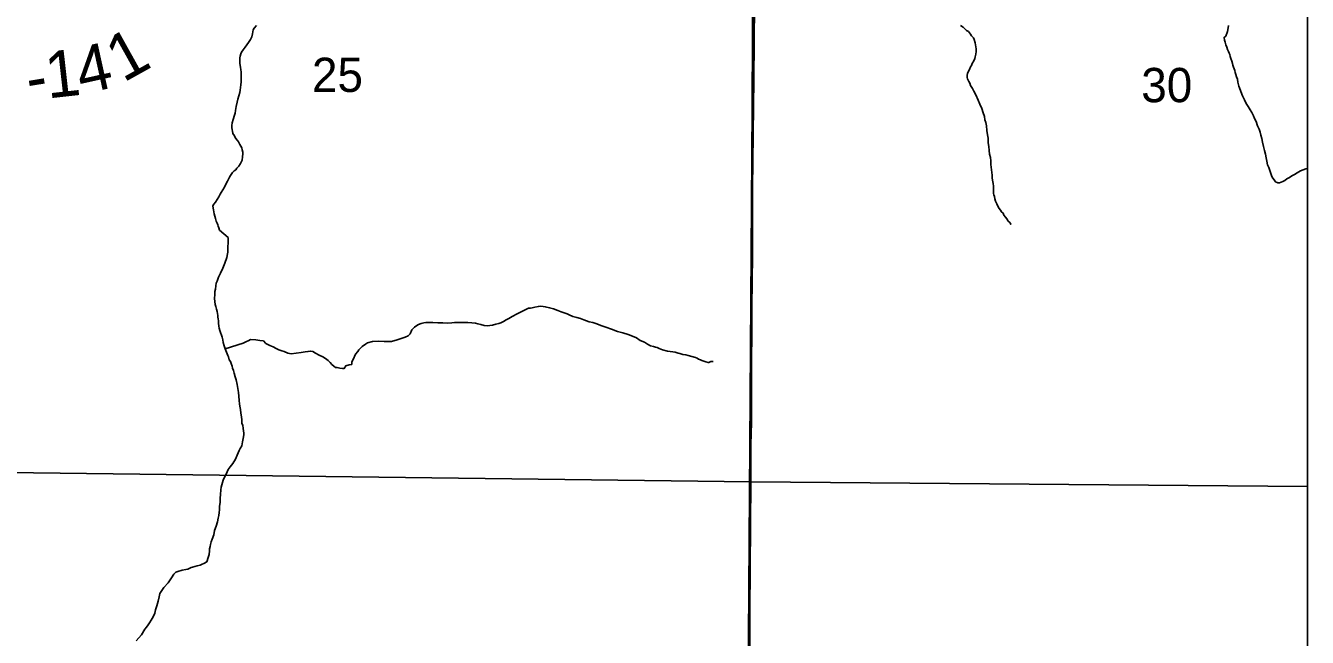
# Model space of a CAD drawing. Extents: x -17 to 88, y -5 to 22.
# Drawn here: x 7.835 to 9.4, y 14.95 to 15.696 of the extents above; entities that cross this region are included whole.
import ezdxf

# ---------------------------------------------------------------- set-up
doc = ezdxf.new("R2010")
doc.units = 0
for name, color, linetype in [('GM_X_County_Road', 7, 'Continuous'), ('GM_X_Minor_River', 7, 'Continuous'), ('GM_X_Section', 7, 'Continuous'), ('GM_X_Section_Text', 7, 'Continuous'), ('GM_X_Township', 7, 'Continuous'), ('GM_X_Township_Road_Text', 7, 'Continuous'), ('SH_Data', 7, 'Continuous')]:
    doc.layers.add(name, color=color, linetype=linetype)

msp = doc.modelspace()

# ---------------------------------------------------------------- linework, layer by layer
at = {"layer": 'GM_X_County_Road'}
msp.add_lwpolyline([(8.7176, 14.773), (8.7177, 14.8061), (8.7183, 14.8496), (8.7187, 14.8931), (8.7192, 14.977), (8.7197, 15.0627), (8.7201, 15.1205), (8.7207, 15.1852), (8.7212, 15.2119), (8.7214, 15.2548), (8.7218, 15.353), (8.7224, 15.4157), (8.7227, 15.499), (8.7231, 15.5295), (8.7234, 15.5636), (8.7241, 15.6302), (8.7248, 15.7215), (8.7254, 15.7905), (8.7264, 15.8663), (8.7263, 15.8912), (8.7263, 15.892)], dxfattribs=at)
at = {"layer": 'GM_X_Minor_River'}
for points in [[(8.1169, 15.6961), (8.1141, 15.6931), (8.113, 15.6908), (8.1121, 15.6859), (8.1113, 15.6825), (8.1097, 15.6791), (8.1074, 15.6754), (8.105, 15.6728), (8.1031, 15.6698), (8.1007, 15.6664), (8.0988, 15.6638), (8.098, 15.6615), (8.0972, 15.6588), (8.0967, 15.6566), (8.0967, 15.6539), (8.0966, 15.6501), (8.0969, 15.6475), (8.0973, 15.6452), (8.098, 15.6421), (8.0983, 15.6395), (8.0983, 15.6368), (8.0982, 15.6341), (8.0982, 15.6315), (8.0981, 15.6273), (8.098, 15.6239), (8.0976, 15.6205), (8.0971, 15.6175), (8.0967, 15.6144), (8.0955, 15.6103), (8.0943, 15.6065), (8.0935, 15.6027), (8.0922, 15.5974), (8.0914, 15.5925), (8.0909, 15.5891), (8.0901, 15.5868), (8.0885, 15.5815), (8.0873, 15.5774), (8.0868, 15.5744), (8.0868, 15.5717), (8.0871, 15.569), (8.0875, 15.5671), (8.0882, 15.5645), (8.09, 15.5614), (8.0915, 15.5587), (8.0937, 15.556), (8.0952, 15.5541), (8.0967, 15.551), (8.0978, 15.5491), (8.0989, 15.5468)], [(8.9765, 15.6961), (8.9796, 15.6941), (8.9818, 15.6922), (8.984, 15.6902), (8.9863, 15.6887), (8.9889, 15.6856), (8.99, 15.6837), (8.9922, 15.681), (8.993, 15.6791), (8.9944, 15.6752), (8.9958, 15.6676), (8.9957, 15.6646), (8.9953, 15.6612), (8.9945, 15.6578), (8.994, 15.6559), (8.9929, 15.6529), (8.9909, 15.6499), (8.9901, 15.6476), (8.9889, 15.6457), (8.9873, 15.6427), (8.9862, 15.6405), (8.985, 15.6378), (8.9845, 15.6355), (8.9845, 15.6329), (8.9852, 15.631), (8.9867, 15.6279), (8.9878, 15.626), (8.9889, 15.6229), (8.9911, 15.6195), (8.9929, 15.616), (8.9951, 15.6118), (8.998, 15.6053), (9.0002, 15.6003), (9.0024, 15.595), (9.0042, 15.5896), (9.0057, 15.585), (9.0063, 15.5812), (9.0074, 15.5778), (9.0081, 15.5736), (9.0088, 15.5683), (9.0094, 15.5629), (9.0101, 15.5587), (9.0104, 15.553), (9.0111, 15.5485), (9.0114, 15.5439), (9.012, 15.5393), (9.0131, 15.5351), (9.0134, 15.5313), (9.0137, 15.5268), (9.015, 15.5135), (9.0153, 15.5104), (9.0156, 15.5074), (9.0163, 15.5036), (9.0166, 15.5001), (9.0169, 15.4971), (9.0169, 15.4948), (9.0168, 15.4914), (9.0172, 15.4895), (9.0179, 15.4876), (9.0186, 15.4849), (9.0193, 15.4819), (9.0208, 15.4788), (9.0222, 15.4757), (9.0237, 15.473), (9.0252, 15.4711), (9.0267, 15.4688), (9.0285, 15.4673)], [(9.3039, 15.6961), (9.3035, 15.6934), (9.3026, 15.6889), (9.3003, 15.6832), (9.2983, 15.6817), (9.299, 15.6783), (9.2997, 15.676), (9.3004, 15.6726), (9.3015, 15.6699), (9.3026, 15.6669), (9.3037, 15.6646), (9.3044, 15.6626), (9.3052, 15.6607), (9.3059, 15.6584), (9.3066, 15.6558), (9.3077, 15.6527), (9.3084, 15.65), (9.3091, 15.6478), (9.3098, 15.6455), (9.3105, 15.6435), (9.3113, 15.6413), (9.312, 15.639), (9.3127, 15.6363), (9.3134, 15.6336), (9.3145, 15.6306), (9.3152, 15.6271), (9.3162, 15.6222), (9.3209, 15.6103), (9.3231, 15.6057), (9.3253, 15.6011), (9.3279, 15.5973), (9.3301, 15.5934), (9.3323, 15.59), (9.3342, 15.5861), (9.3356, 15.5827), (9.3375, 15.5789), (9.3393, 15.5739), (9.3411, 15.5697), (9.3422, 15.5659), (9.3432, 15.5624), (9.3443, 15.5582), (9.3454, 15.5537), (9.3464, 15.5487), (9.3478, 15.5437), (9.3489, 15.5392), (9.3496, 15.5346), (9.3506, 15.5308), (9.3513, 15.5262), (9.3531, 15.5228), (9.3542, 15.5193), (9.3553, 15.5155), (9.3567, 15.5121), (9.3578, 15.5098), (9.3593, 15.5078), (9.3612, 15.5055), (9.3638, 15.5043), (9.3661, 15.5043), (9.368, 15.505), (9.3699, 15.5057), (9.3726, 15.5072), (9.3749, 15.5091)], [(8.0989, 15.5468), (8.0996, 15.5445), (8.1003, 15.5418), (8.1003, 15.5396), (8.0998, 15.5358), (8.0994, 15.532), (8.0974, 15.5278), (8.0954, 15.5245), (8.0931, 15.5222), (8.0919, 15.5203), (8.0896, 15.5189), (8.0877, 15.517), (8.0853, 15.5132), (8.0841, 15.511), (8.0826, 15.5087), (8.0814, 15.5065), (8.0794, 15.5027), (8.0778, 15.499), (8.0759, 15.4956), (8.0739, 15.4926), (8.0727, 15.4903), (8.0708, 15.4873), (8.0688, 15.4839), (8.0668, 15.4806), (8.0649, 15.4783), (8.0637, 15.4764), (8.064, 15.4734), (8.0644, 15.4715), (8.0647, 15.4688), (8.0651, 15.4665), (8.0661, 15.4635), (8.0669, 15.4608), (8.0679, 15.4574), (8.069, 15.4551), (8.0698, 15.4532), (8.0701, 15.4513), (8.0708, 15.4493), (8.0719, 15.4467), (8.0825, 15.4376)], [(9.3749, 15.5091), (9.378, 15.5109), (9.3811, 15.5127), (9.3842, 15.5146), (9.3876, 15.5164), (9.3915, 15.519), (9.398, 15.5212), (9.4, 15.5218)], [(9.0285, 15.4673), (9.0296, 15.465), (9.0315, 15.4623), (9.033, 15.4603), (9.0348, 15.4577), (9.0367, 15.4557), (9.0378, 15.4538), (9.0382, 15.4538)], [(8.0825, 15.4376), (8.0821, 15.4198), (8.0814, 15.4175), (8.0806, 15.413), (8.0783, 15.4061), (8.076, 15.4001), (8.073, 15.394), (8.0704, 15.3891), (8.0688, 15.3845), (8.0677, 15.3818), (8.0673, 15.3788), (8.0669, 15.3746), (8.0662, 15.3716), (8.0662, 15.3682), (8.0658, 15.3632), (8.0662, 15.3594), (8.0666, 15.356), (8.0673, 15.3534), (8.0681, 15.3503), (8.0688, 15.3473), (8.0692, 15.345), (8.0696, 15.3424), (8.0696, 15.3405), (8.07, 15.3382), (8.0704, 15.3359), (8.0707, 15.3332), (8.0711, 15.3294), (8.0715, 15.3268), (8.0723, 15.3241), (8.073, 15.3215), (8.0742, 15.3184), (8.0749, 15.3158), (8.0757, 15.3127), (8.0764, 15.3093), (8.0776, 15.3055), (8.0787, 15.3017), (8.0818, 15.2938), (8.0829, 15.2919), (8.0837, 15.2884), (8.0852, 15.2862), (8.0859, 15.2839), (8.0871, 15.2808), (8.0878, 15.2782), (8.089, 15.2755), (8.0897, 15.2721), (8.0909, 15.2675), (8.092, 15.2641), (8.0935, 15.2584), (8.0943, 15.2535), (8.0951, 15.2486), (8.0954, 15.244), (8.0958, 15.2387), (8.0962, 15.2345), (8.0966, 15.2319), (8.0973, 15.2277), (8.0977, 15.2231), (8.0985, 15.2189), (8.0989, 15.2151), (8.0992, 15.211), (8.1004, 15.2083), (8.1008, 15.2049), (8.1011, 15.2015), (8.1015, 15.1992), (8.1015, 15.1973), (8.1011, 15.1943), (8.1008, 15.1924), (8.1, 15.1882), (8.0989, 15.1836), (8.097, 15.1802), (8.0958, 15.1776), (8.0947, 15.1749), (8.0932, 15.1719), (8.0913, 15.1673), (8.0879, 15.162), (8.0848, 15.1578), (8.0822, 15.1544), (8.0799, 15.1487), (8.0776, 15.1445), (8.0761, 15.1415), (8.0738, 15.1331), (8.0735, 15.1297), (8.0731, 15.124), (8.0727, 15.1195), (8.0727, 15.1145), (8.0719, 15.1096), (8.0719, 15.1054), (8.0712, 15.102), (8.0708, 15.0986), (8.0701, 15.0951), (8.0693, 15.0906), (8.0678, 15.0853), (8.0659, 15.0803), (8.0647, 15.075), (8.0628, 15.0697), (8.0617, 15.0663), (8.061, 15.0632), (8.0606, 15.0606), (8.0598, 15.0576), (8.0594, 15.0553), (8.0591, 15.0507)], [(8.0787, 15.3017), (8.1007, 15.3086), (8.1038, 15.3101), (8.1076, 15.312), (8.1098, 15.3131), (8.1163, 15.3127), (8.1212, 15.312), (8.1254, 15.3116), (8.1284, 15.3082), (8.1334, 15.3059), (8.1372, 15.304), (8.141, 15.3021), (8.1444, 15.3006), (8.1478, 15.2995), (8.1508, 15.2983), (8.1554, 15.2964), (8.1592, 15.2957), (8.1717, 15.2972), (8.1762, 15.2979), (8.1797, 15.2983), (8.1827, 15.2991), (8.1857, 15.2983), (8.1892, 15.2964), (8.1933, 15.2941), (8.1979, 15.2919), (8.2013, 15.29), (8.2043, 15.2877), (8.207, 15.285), (8.2089, 15.2828), (8.2112, 15.2805), (8.2134, 15.279), (8.2153, 15.279), (8.2188, 15.2782), (8.2218, 15.2778), (8.2241, 15.2778), (8.226, 15.2809), (8.2301, 15.2824), (8.2332, 15.2828), (8.2335, 15.2858), (8.2351, 15.2888), (8.2377, 15.2953), (8.2408, 15.2983), (8.2419, 15.3006), (8.2461, 15.3048), (8.2502, 15.3074), (8.2525, 15.309), (8.2586, 15.3105), (8.2662, 15.3112), (8.273, 15.3109), (8.2787, 15.3105), (8.2817, 15.3105), (8.2886, 15.3128), (8.2935, 15.3143), (8.2984, 15.3158), (8.3022, 15.3177), (8.3045, 15.32), (8.3068, 15.3249), (8.3098, 15.328), (8.3117, 15.3295), (8.3147, 15.3314), (8.3182, 15.3325), (8.3212, 15.3333), (8.3239, 15.3337), (8.3269, 15.3337), (8.3322, 15.3337), (8.3383, 15.3333), (8.3443, 15.3333), (8.35, 15.3329), (8.3553, 15.3333), (8.3588, 15.334), (8.3607, 15.334), (8.3626, 15.334), (8.3652, 15.3337), (8.3698, 15.3337), (8.3751, 15.3337), (8.38, 15.3333), (8.3842, 15.3329), (8.3872, 15.3322), (8.391, 15.3314), (8.3948, 15.3303), (8.399, 15.3299), (8.402, 15.3303), (8.4051, 15.3306), (8.4092, 15.3318), (8.413, 15.3325), (8.4153, 15.3333), (8.4187, 15.3352), (8.4218, 15.3371), (8.4252, 15.3386), (8.4293, 15.3413), (8.4354, 15.3443), (8.4491, 15.3512), (8.4517, 15.3515), (8.4536, 15.3519), (8.457, 15.3527), (8.4612, 15.3534), (8.4639, 15.3538), (8.4669, 15.3534), (8.4696, 15.3531), (8.4749, 15.3519), (8.4794, 15.3504)], [(8.4794, 15.3504), (8.4847, 15.3485), (8.4889, 15.347), (8.4927, 15.3455), (8.4961, 15.3443), (8.4988, 15.3432), (8.503, 15.3413), (8.5079, 15.3398), (8.5124, 15.3386), (8.5166, 15.3371), (8.5231, 15.3348), (8.5276, 15.3337), (8.5326, 15.3322), (8.5375, 15.3303), (8.5436, 15.328), (8.5504, 15.3257), (8.5576, 15.3231), (8.5644, 15.3212), (8.5709, 15.3193), (8.5762, 15.3174), (8.5808, 15.3151), (8.5853, 15.3121), (8.5906, 15.3098), (8.5944, 15.3075), (8.5982, 15.3056), (8.6016, 15.3045), (8.6043, 15.3037), (8.6062, 15.3033), (8.6085, 15.3022), (8.6126, 15.3007), (8.6187, 15.2988), (8.6252, 15.298), (8.6282, 15.2976), (8.632, 15.2965), (8.6339, 15.2961), (8.6373, 15.295), (8.6411, 15.2946), (8.6441, 15.2938), (8.6529, 15.2912), (8.6548, 15.2904), (8.6567, 15.2893), (8.6589, 15.2885), (8.6608, 15.2874), (8.6631, 15.2866), (8.6654, 15.2859), (8.6684, 15.2851), (8.6692, 15.2851), (8.6715, 15.2863), (8.6745, 15.2863)], [(8.0591, 15.0507), (8.0579, 15.0473), (8.0564, 15.042), (8.0526, 15.0397), (8.0507, 15.0389), (8.0481, 15.0378), (8.0446, 15.037), (8.0416, 15.0363), (8.039, 15.0355), (8.0371, 15.0348), (8.0333, 15.0329), (8.0306, 15.0325), (8.0261, 15.0317), (8.0211, 15.0302), (8.0185, 15.0294), (8.0162, 15.0268), (8.0132, 15.0222), (8.009, 15.0162), (8.004, 15.0105), (7.9991, 15.0032), (7.998, 14.9991), (7.9968, 14.9941), (7.9953, 14.9881), (7.9938, 14.9835), (7.9927, 14.9793), (7.9908, 14.9748), (7.9885, 14.9706), (7.9862, 14.9675), (7.9847, 14.9649), (7.9828, 14.9622), (7.9805, 14.9596), (7.9767, 14.9527), (7.9699, 14.9455)]]:
    msp.add_lwpolyline(points, dxfattribs=at)
at = {"layer": 'GM_X_Section'}
for p, q in [((9.4, 15.1337), (9.4, 16.1356)), ((9.4, 14.1363), (9.4, 15.1337))]:
    msp.add_line(p, q, dxfattribs=at)
for points in [[(8.7243, 16.1407), (8.7205, 15.1393), (7.7144, 15.1522), (7.7116, 16.1511)], [(7.7144, 15.1522), (8.7205, 15.1393), (8.7126, 14.1384), (7.7079, 14.1494)]]:
    msp.add_lwpolyline(points, close=True, dxfattribs=at)
for points in [[(9.4, 16.1356), (8.7243, 16.1407), (8.7205, 15.1393), (9.4, 15.1337)], [(9.4, 15.1337), (8.7205, 15.1393), (8.7126, 14.1384), (9.4, 14.1363)]]:
    msp.add_lwpolyline(points, dxfattribs=at)
at = {"layer": 'GM_X_Township'}
for points in [[(8.709, 14.1), (9.4, 14.1), (9.4, 20.1669)], [(9.4, 20.1669), (8.7281, 20.1646), (8.7274, 19.89), (8.7348, 19.4138), (8.7331, 19.1436), (8.7241, 18.1383), (8.7317, 17.1395), (8.7273, 16.2993), (8.7261, 16.1499), (8.7243, 15.8906), (8.7164, 14.7728), (8.709, 14.1)], [(8.709, 14.1), (8.7164, 14.7728), (8.7243, 15.8906), (8.7261, 16.1499), (8.7273, 16.2993), (8.7317, 17.1395), (8.7241, 18.1383), (8.7331, 19.1436), (8.236, 19.1446), (7.7361, 19.149), (7.2261, 19.1535), (6.9691, 19.1558), (6.2534, 19.1527), (5.7225, 19.1491), (5.7215, 18.6472), (5.7149, 18.1469), (5.0464, 18.1513)]]:
    msp.add_lwpolyline(points, dxfattribs=at)
at = {"layer": 'SH_Data'}
msp.add_line((9.4, 20.9), (9.4, 14.1), dxfattribs=at)

# ---------------------------------------------------------------- texts
at = {"layer": 'GM_X_Section_Text'}
for s, p in [('25', (8.1847, 15.6151)), ('30', (9.1972, 15.6026))]:
    msp.add_text(s, height=0.04186, rotation=0, dxfattribs=at).set_placement(p)
at = {"layer": 'GM_X_Township_Road_Text'}
for s, rotation, p in [('1', 29.1018, (7.9543, 15.626)), ('1', 6.3775, (7.8621, 15.6071)), ('4', 12.4556, (7.9033, 15.612)), ('-', 9.3109, (7.8398, 15.6034))]:
    msp.add_text(s, height=0.0568, rotation=rotation, dxfattribs=at).set_placement(p)

doc.saveas('drawing.dxf')
